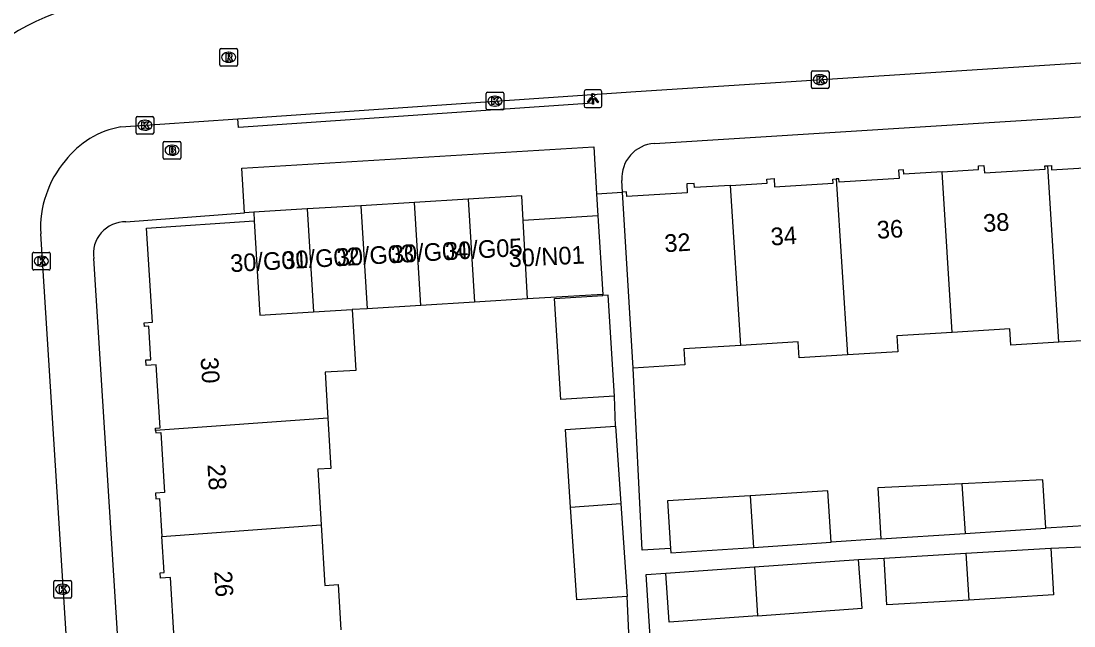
# Model space of a CAD drawing. Extents: x 159689 to 160786, y 387323 to 388339.
# Drawn here: x 160354.6 to 160414.2, y 387659.4 to 387693.7 of the extents above; entities that cross this region are included whole.
import ezdxf

# ---------------------------------------------------------------- set-up
doc = ezdxf.new("R2010")
doc.units = 0
for name, color, linetype in [('IMGEO_Brandkraan', 7, 'Continuous'), ('IMGEO_Kolk', 7, 'Continuous'), ('IMGEO_Lichtpunt', 7, 'Continuous'), ('IMGEO_Pand', 7, 'Continuous'), ('IMGEO_Pand_nummerreeks', 7, 'Continuous'), ('IMGEO_Parkeervlak_open', 7, 'Continuous'), ('IMGEO_Rijbaan_lokaal_open', 7, 'Continuous'), ('IMGEO_Rioolput', 7, 'Continuous'), ('IMGEO_Voetpad_open', 7, 'Continuous')]:
    doc.layers.add(name, color=color, linetype=linetype)

msp = doc.modelspace()

# ---------------------------------------------------------------- linework, layer by layer
at = {"layer": 'IMGEO_Brandkraan'}
for p, q in [((160362.638, 387685.952), (160362.638, 387686.804)), ((160362.713, 387686.878), (160363.565, 387686.878)), ((160363.126, 387686.658), (160363.151, 387686.658)), ((160363.639, 387686.804), (160363.639, 387685.952)), ((160363.565, 387685.878), (160362.713, 387685.878)), ((160363.149, 387686.098), (160363.124, 387686.098))]:
    msp.add_line(p, q, dxfattribs=at)
for points in [[(160362.638, 387685.952), (160362.638, 387686.804)], [(160362.713, 387686.878), (160363.565, 387686.878)], [(160362.986, 387686.578), (160362.986, 387686.178), (160363.199, 387686.178)], [(160363.217, 387686.578), (160362.986, 387686.578)], [(160363.165, 387686.497), (160363.111, 387686.497), (160363.111, 387686.421)], [(160363.111, 387686.421), (160363.164, 387686.421)], [(160363.173, 387686.345), (160363.111, 387686.345), (160363.111, 387686.264)], [(160363.639, 387686.804), (160363.639, 387685.952)], [(160363.565, 387685.878), (160362.713, 387685.878)], [(160363.111, 387686.264), (160363.173, 387686.264)]]:
    msp.add_lwpolyline(points, dxfattribs=at)
for centre, radius, start, end in [((160362.715, 387686.802), 0.0765, 91.55205, 178.44795), ((160362.715, 387686.802), 0.0765, 91.55205, 178.44795), ((160363.166, 387686.459), 0.0379, 267.82845, 90.93552), ((160363.174, 387686.304), 0.0404, 269.87594, 90.50774), ((160363.221, 387686.433), 0.145, 59.4692, 91.53667), ((160363.246, 387686.48), 0.0922, 285.51372, 58.15012), ((160363.251, 387686.288), 0.105, 301.31148, 78.98903), ((160363.563, 387686.802), 0.0765, 1.55205, 88.44795), ((160363.563, 387686.802), 0.0765, 1.55205, 88.44795), ((160362.715, 387685.954), 0.0765, 181.55205, 268.44795), ((160362.715, 387685.954), 0.0765, 181.55205, 268.44795), ((160363.205, 387686.429), 0.251, 268.66757, 293.53466), ((160363.563, 387685.954), 0.0765, 271.55205, 358.44795), ((160363.563, 387685.954), 0.0765, 271.55205, 358.44795)]:
    msp.add_arc(centre, radius, start, end, dxfattribs=at)
for centre, major_axis, ratio, start_param, end_param in [((160363.125, 387686.378), (-0.387, 0.002), 0.722429, 4.712389, 7.853982), ((160363.15, 387686.378), (-0.39, 0.002), 0.717154, 1.570796, 4.712389)]:
    msp.add_ellipse(centre, major_axis=major_axis, ratio=ratio, start_param=start_param, end_param=end_param, dxfattribs=at)
at = {"layer": 'IMGEO_Kolk'}
for p, q in [((160399.345, 387689.95), (160399.345, 387690.802)), ((160399.42, 387690.876), (160400.272, 387690.876)), ((160399.833, 387690.656), (160399.858, 387690.656)), ((160400.346, 387690.802), (160400.346, 387689.95)), ((160399.856, 387690.096), (160399.831, 387690.096)), ((160380.923, 387688.732), (160380.923, 387689.584)), ((160380.998, 387689.658), (160381.85, 387689.658)), ((160381.411, 387689.438), (160381.436, 387689.438)), ((160381.924, 387689.584), (160381.924, 387688.732)), ((160400.272, 387689.876), (160399.42, 387689.876)), ((160381.434, 387688.878), (160381.409, 387688.878)), ((160361.097, 387687.367), (160361.097, 387688.219)), ((160361.172, 387688.293), (160362.024, 387688.293)), ((160362.098, 387688.219), (160362.098, 387687.367)), ((160381.85, 387688.658), (160380.998, 387688.658)), ((160361.585, 387688.073), (160361.61, 387688.073)), ((160362.024, 387687.293), (160361.172, 387687.293)), ((160361.608, 387687.513), (160361.583, 387687.513)), ((160355.234, 387679.67), (160355.234, 387680.522)), ((160355.309, 387680.596), (160356.161, 387680.596)), ((160355.722, 387680.376), (160355.747, 387680.376)), ((160356.235, 387680.522), (160356.235, 387679.67)), ((160355.745, 387679.816), (160355.72, 387679.816)), ((160356.161, 387679.596), (160355.309, 387679.596)), ((160356.439, 387661.093), (160356.439, 387661.945)), ((160356.514, 387662.019), (160357.366, 387662.019)), ((160357.44, 387661.945), (160357.44, 387661.093)), ((160356.927, 387661.799), (160356.952, 387661.799)), ((160357.366, 387661.019), (160356.514, 387661.019)), ((160356.95, 387661.239), (160356.925, 387661.239))]:
    msp.add_line(p, q, dxfattribs=at)
for points in [[(160399.345, 387689.95), (160399.345, 387690.802)], [(160399.42, 387690.876), (160400.272, 387690.876)], [(160399.666, 387690.576), (160399.789, 387690.576), (160399.789, 387690.425), (160399.919, 387690.576), (160400.083, 387690.576), (160399.937, 387690.425), (160400.09, 387690.176), (160399.938, 387690.176), (160399.853, 387690.34), (160399.789, 387690.273), (160399.789, 387690.176), (160399.666, 387690.176), (160399.666, 387690.576)], [(160400.346, 387690.802), (160400.346, 387689.95)], [(160380.923, 387688.732), (160380.923, 387689.584)], [(160380.998, 387689.658), (160381.85, 387689.658)], [(160381.244, 387689.358), (160381.367, 387689.358), (160381.367, 387689.207), (160381.497, 387689.358), (160381.661, 387689.358), (160381.515, 387689.207), (160381.668, 387688.958), (160381.516, 387688.958), (160381.431, 387689.122), (160381.367, 387689.055), (160381.367, 387688.958), (160381.244, 387688.958), (160381.244, 387689.358)], [(160381.924, 387689.584), (160381.924, 387688.732)], [(160400.272, 387689.876), (160399.42, 387689.876)], [(160361.097, 387687.367), (160361.097, 387688.219)], [(160361.172, 387688.293), (160362.024, 387688.293)], [(160362.098, 387688.219), (160362.098, 387687.367)], [(160381.85, 387688.658), (160380.998, 387688.658)], [(160361.418, 387687.993), (160361.541, 387687.993), (160361.541, 387687.842), (160361.671, 387687.993), (160361.835, 387687.993), (160361.689, 387687.842), (160361.842, 387687.593), (160361.69, 387687.593), (160361.605, 387687.757), (160361.541, 387687.69), (160361.541, 387687.593), (160361.418, 387687.593), (160361.418, 387687.993)], [(160362.024, 387687.293), (160361.172, 387687.293)], [(160355.234, 387679.67), (160355.234, 387680.522)], [(160355.309, 387680.596), (160356.161, 387680.596)], [(160356.235, 387680.522), (160356.235, 387679.67)], [(160355.555, 387680.296), (160355.678, 387680.296), (160355.678, 387680.145), (160355.808, 387680.296), (160355.972, 387680.296), (160355.826, 387680.145), (160355.979, 387679.896), (160355.827, 387679.896), (160355.742, 387680.06), (160355.678, 387679.993), (160355.678, 387679.896), (160355.555, 387679.896), (160355.555, 387680.296)], [(160356.161, 387679.596), (160355.309, 387679.596)], [(160356.439, 387661.093), (160356.439, 387661.945)], [(160356.514, 387662.019), (160357.366, 387662.019)], [(160357.44, 387661.945), (160357.44, 387661.093)], [(160356.76, 387661.719), (160356.883, 387661.719), (160356.883, 387661.568), (160357.013, 387661.719), (160357.177, 387661.719), (160357.031, 387661.568), (160357.184, 387661.319), (160357.032, 387661.319), (160356.947, 387661.483), (160356.883, 387661.416), (160356.883, 387661.319), (160356.76, 387661.319), (160356.76, 387661.719)], [(160357.366, 387661.019), (160356.514, 387661.019)]]:
    msp.add_lwpolyline(points, dxfattribs=at)
for centre, start, end in [((160399.422, 387690.8), 91.55205, 178.44795), ((160399.422, 387690.8), 91.55205, 178.44795), ((160400.27, 387690.8), 1.55205, 88.44795), ((160400.27, 387690.8), 1.55205, 88.44795), ((160399.422, 387689.952), 181.55205, 268.44795), ((160399.422, 387689.952), 181.55205, 268.44795), ((160400.27, 387689.952), 271.55205, 358.44795), ((160400.27, 387689.952), 271.55205, 358.44795), ((160381, 387689.582), 91.55205, 178.44795), ((160381, 387689.582), 91.55205, 178.44795), ((160381.848, 387689.582), 1.55205, 88.44795), ((160381.848, 387689.582), 1.55205, 88.44795), ((160381, 387688.734), 181.55205, 268.44795), ((160381, 387688.734), 181.55205, 268.44795), ((160381.848, 387688.734), 271.55205, 358.44795), ((160381.848, 387688.734), 271.55205, 358.44795), ((160361.174, 387688.217), 91.55205, 178.44795), ((160361.174, 387688.217), 91.55205, 178.44795), ((160362.022, 387688.217), 1.55205, 88.44795), ((160362.022, 387688.217), 1.55205, 88.44795), ((160361.174, 387687.369), 181.55205, 268.44795), ((160361.174, 387687.369), 181.55205, 268.44795), ((160362.022, 387687.369), 271.55205, 358.44795), ((160362.022, 387687.369), 271.55205, 358.44795), ((160355.311, 387680.52), 91.55205, 178.44795), ((160355.311, 387680.52), 91.55205, 178.44795), ((160356.159, 387680.52), 1.55205, 88.44795), ((160356.159, 387680.52), 1.55205, 88.44795), ((160355.311, 387679.672), 181.55205, 268.44795), ((160355.311, 387679.672), 181.55205, 268.44795), ((160356.159, 387679.672), 271.55205, 358.44795), ((160356.159, 387679.672), 271.55205, 358.44795), ((160356.516, 387661.943), 91.55205, 178.44795), ((160356.516, 387661.943), 91.55205, 178.44795), ((160357.364, 387661.943), 1.55205, 88.44795), ((160357.364, 387661.943), 1.55205, 88.44795), ((160356.516, 387661.095), 181.55205, 268.44795), ((160356.516, 387661.095), 181.55205, 268.44795), ((160357.364, 387661.095), 271.55205, 358.44795), ((160357.364, 387661.095), 271.55205, 358.44795)]:
    msp.add_arc(centre, 0.0765, start, end, dxfattribs=at)
for centre, major_axis, ratio, start_param, end_param in [((160399.832, 387690.376), (-0.387, 0.002), 0.722429, 4.712389, 7.853982), ((160399.857, 387690.376), (-0.39, 0.002), 0.717154, 1.570796, 4.712389), ((160381.41, 387689.158), (-0.387, 0.002), 0.722429, 4.712389, 7.853982), ((160381.435, 387689.158), (-0.39, 0.002), 0.717154, 1.570796, 4.712389), ((160361.584, 387687.793), (-0.387, 0.002), 0.722429, 4.712389, 7.853982), ((160361.609, 387687.793), (-0.39, 0.002), 0.717154, 1.570796, 4.712389), ((160355.721, 387680.096), (-0.387, 0.002), 0.722429, 4.712389, 7.853982), ((160355.746, 387680.096), (-0.39, 0.002), 0.717154, 1.570796, 4.712389), ((160356.926, 387661.519), (-0.387, 0.002), 0.722429, 4.712389, 7.853982), ((160356.951, 387661.519), (-0.39, 0.002), 0.717154, 1.570796, 4.712389)]:
    msp.add_ellipse(centre, major_axis=major_axis, ratio=ratio, start_param=start_param, end_param=end_param, dxfattribs=at)
at = {"layer": 'IMGEO_Lichtpunt'}
for p, q in [((160386.474, 387689.694), (160386.474, 387688.887)), ((160386.474, 387689.694), (160386.474, 387688.887)), ((160387.376, 387689.789), (160386.568, 387689.789)), ((160387.376, 387689.789), (160386.568, 387689.789)), ((160387.47, 387688.887), (160387.47, 387689.694)), ((160387.47, 387688.887), (160387.47, 387689.694)), ((160386.568, 387688.793), (160387.376, 387688.793)), ((160386.568, 387688.793), (160387.376, 387688.793))]:
    msp.add_line(p, q, dxfattribs=at)
for points in [[(160386.848, 387689.358), (160386.887, 387689.33), (160386.699, 387689.068), (160386.661, 387689.095), (160386.848, 387689.358)], [(160386.95, 387689.31), (160386.997, 387689.31), (160386.997, 387688.988), (160386.95, 387688.988), (160386.95, 387689.31)], [(160387.06, 387689.33), (160387.098, 387689.357), (160387.285, 387689.095), (160387.246, 387689.067), (160387.06, 387689.33)]]:
    msp.add_lwpolyline(points, dxfattribs=at)
msp.add_circle((160386.973, 387689.492), 0.0994, dxfattribs=at)
for centre, start, end in [((160386.568, 387689.694), 90, 180), ((160386.568, 387689.694), 90, 180), ((160387.376, 387689.694), 0, 90), ((160387.376, 387689.694), 0, 90), ((160386.568, 387688.887), 180, 270), ((160386.568, 387688.887), 180, 270), ((160387.376, 387688.887), 270, 0), ((160387.376, 387688.887), 270, 360)]:
    msp.add_arc(centre, 0.0946, start, end, dxfattribs=at)
at = {"layer": 'IMGEO_Pand'}
for points in [[(160412.734, 387685.497), (160412.939, 387685.509), (160412.954, 387685.268), (160416.364, 387685.478), (160416.333, 387685.984), (160416.66, 387686.004), (160416.675, 387685.762), (160418.722, 387685.888)], [(160406.744, 387685.15), (160404.582, 387685.017), (160404.567, 387685.263), (160404.286, 387685.246), (160404.314, 387684.783), (160400.918, 387684.574), (160400.907, 387684.761), (160400.757, 387684.752)], [(160406.744, 387685.15), (160408.819, 387685.278), (160408.805, 387685.497), (160409.119, 387685.516), (160409.144, 387685.1), (160412.586, 387685.312), (160412.576, 387685.487), (160412.734, 387685.497)], [(160407.323, 387676.054), (160406.744, 387685.15)], [(160413.369, 387675.502), (160412.734, 387685.497)], [(160394.768, 387684.389), (160396.835, 387684.517), (160396.821, 387684.746), (160397.234, 387684.771), (160397.263, 387684.301), (160400.575, 387684.506), (160400.56, 387684.74), (160400.757, 387684.752)], [(160400.757, 387684.752), (160401.391, 387674.788)], [(160394.768, 387684.389), (160392.718, 387684.263), (160392.703, 387684.499), (160392.286, 387684.473), (160392.318, 387683.961), (160388.897, 387683.751), (160388.881, 387684.018), (160388.647, 387684.004)], [(160389.249, 387674.041), (160388.949, 387679.014), (160388.647, 387684.004)], [(160395.345, 387675.322), (160394.768, 387684.389)], [(160376.87, 387683.421), (160373.833, 387683.237)], [(160379.906, 387683.604), (160376.87, 387683.421)], [(160377.222, 387677.589), (160376.87, 387683.421)], [(160383.021, 387682.4), (160382.943, 387683.788), (160379.906, 387683.604)], [(160379.906, 387683.604), (160380.259, 387677.773)], [(160370.797, 387683.054), (160367.76, 387682.87)], [(160367.76, 387682.87), (160367.79, 387682.372)], [(160373.833, 387683.237), (160370.797, 387683.054)], [(160370.797, 387683.054), (160371.149, 387677.219)], [(160373.833, 387683.237), (160374.186, 387677.404)], [(160362.206, 387670.498), (160362.197, 387670.644), (160362.458, 387670.66), (160362.242, 387674.225), (160361.675, 387674.19), (160361.656, 387674.501), (160361.928, 387674.517), (160361.814, 387676.416), (160361.576, 387676.402), (160361.563, 387676.612), (160362.032, 387676.64), (160361.691, 387681.961), (160367.79, 387682.372)], [(160367.79, 387682.372), (160368.114, 387677.034), (160371.149, 387677.219)], [(160387.257, 387682.655), (160383.021, 387682.4)], [(160383.272, 387677.956), (160383.021, 387682.4)], [(160387.257, 387682.655), (160387.525, 387678.213)], [(160387.525, 387678.213), (160383.272, 387677.956)], [(160388.194, 387672.446), (160385.147, 387672.26), (160384.797, 387677.98), (160387.53, 387678.147)], [(160388.194, 387672.446), (160387.845, 387678.166), (160387.53, 387678.147)], [(160374.186, 387677.404), (160373.343, 387677.353)], [(160377.222, 387677.589), (160374.186, 387677.404)], [(160380.259, 387677.773), (160377.222, 387677.589)], [(160383.272, 387677.956), (160380.259, 387677.773)], [(160371.149, 387677.219), (160373.343, 387677.353)], [(160373.343, 387677.353), (160373.55, 387673.914), (160371.806, 387673.808), (160371.964, 387671.199)], [(160419.299, 387676.823), (160416.238, 387676.634), (160416.297, 387675.682), (160413.369, 387675.502)], [(160413.369, 387675.502), (160410.643, 387675.334), (160410.586, 387676.255), (160407.323, 387676.054)], [(160407.323, 387676.054), (160404.182, 387675.861), (160404.237, 387674.963), (160401.391, 387674.788)], [(160395.345, 387675.322), (160392.117, 387675.123), (160392.172, 387674.221), (160389.249, 387674.041)], [(160401.391, 387674.788), (160398.649, 387674.619), (160398.594, 387675.523), (160395.345, 387675.322)], [(160371.964, 387671.199), (160362.206, 387670.498)], [(160371.964, 387671.199), (160372.136, 387668.358), (160371.387, 387668.313), (160371.578, 387665.157)], [(160362.206, 387670.498), (160362.213, 387670.373), (160362.5, 387670.39), (160362.705, 387666.998), (160362.194, 387666.967), (160362.214, 387666.642), (160362.432, 387666.656), (160362.561, 387664.509)], [(160385.709, 387666.173), (160385.415, 387670.556), (160388.26, 387670.747)], [(160388.26, 387670.747), (160388.553, 387666.377)], [(160407.868, 387667.495), (160403.105, 387667.267), (160403.284, 387664.364)], [(160412.621, 387664.98), (160412.454, 387667.714), (160407.868, 387667.495)], [(160407.868, 387667.495), (160408.047, 387664.678)], [(160395.887, 387666.811), (160391.198, 387666.522), (160391.364, 387663.82)], [(160400.459, 387664.178), (160400.279, 387667.082), (160395.887, 387666.811)], [(160395.887, 387666.811), (160396.073, 387663.889)], [(160385.709, 387666.173), (160388.553, 387666.377)], [(160388.907, 387661.102), (160386.062, 387660.911), (160385.709, 387666.173)], [(160388.553, 387666.377), (160388.907, 387661.102)], [(160362.561, 387664.509), (160371.578, 387665.157)], [(160371.578, 387665.157), (160371.785, 387661.735), (160372.54, 387661.78), (160372.694, 387659.22)], [(160408.047, 387664.678), (160412.621, 387664.98)], [(160363.008, 387658.526), (160362.998, 387658.697), (160363.26, 387658.713), (160363.05, 387662.183), (160362.474, 387662.149), (160362.456, 387662.446), (160362.685, 387662.46), (160362.561, 387664.509)], [(160403.284, 387664.364), (160408.047, 387664.678)], [(160391.364, 387663.82), (160391.379, 387663.579), (160396.073, 387663.889)], [(160396.073, 387663.889), (160400.459, 387664.178)], [(160408.09, 387663.555), (160412.909, 387663.839)], [(160412.909, 387663.839), (160413.066, 387661.192), (160408.26, 387660.908)], [(160396.115, 387662.779), (160402.02, 387663.202)], [(160396.292, 387660.017), (160402.217, 387660.441), (160402.02, 387663.202)], [(160403.465, 387663.281), (160408.09, 387663.555)], [(160408.26, 387660.908), (160403.622, 387660.634), (160403.465, 387663.281)], [(160408.09, 387663.555), (160408.26, 387660.908)], [(160391.102, 387662.421), (160396.115, 387662.779)], [(160396.115, 387662.779), (160396.292, 387660.017)], [(160396.292, 387660.017), (160391.299, 387659.66), (160391.102, 387662.421)]]:
    msp.add_lwpolyline(points, dxfattribs=at)
at = {"layer": 'IMGEO_Parkeervlak_open'}
msp.add_lwpolyline([(160367.76, 387682.87), (160367.248, 387682.831)], dxfattribs=at)
at = {"layer": 'IMGEO_Rijbaan_lokaal_open'}
for points in [[(160386.922, 387689.535), (160389.395, 387689.705), (160431.599, 387692.417), (160449.979, 387693.547)], [(160366.865, 387688.156), (160386.922, 387689.535)], [(160360.239, 387687.7), (160366.865, 387688.156)], [(160358.282, 387640.789), (160355.699, 387681.651)]]:
    msp.add_lwpolyline(points, dxfattribs=at)
for centre, radius, start, end in [((160360.131, 387683.684), 11.046, 92.1396, 138.34778), ((160361.129, 387682.692), 5.086, 100.07677, 142.60715), ((160361.591, 387681.968), 5.901, 139.74424, 183.07815)]:
    msp.add_arc(centre, radius, start, end, dxfattribs=at)
at = {"layer": 'IMGEO_Rioolput'}
for p, q in [((160365.845, 387691.216), (160365.845, 387692.068)), ((160365.92, 387692.142), (160366.772, 387692.142)), ((160366.333, 387691.922), (160366.358, 387691.922)), ((160366.846, 387692.068), (160366.846, 387691.216)), ((160366.772, 387691.142), (160365.92, 387691.142)), ((160366.356, 387691.362), (160366.331, 387691.362))]:
    msp.add_line(p, q, dxfattribs=at)
for points in [[(160365.845, 387691.216), (160365.845, 387692.068)], [(160365.92, 387692.142), (160366.772, 387692.142)], [(160366.434, 387691.84), (160366.182, 387691.842), (160366.182, 387691.442)], [(160366.36, 387691.761), (160366.306, 387691.761), (160366.306, 387691.68)], [(160366.846, 387692.068), (160366.846, 387691.216)], [(160366.772, 387691.142), (160365.92, 387691.142)], [(160366.182, 387691.442), (160366.306, 387691.442), (160366.306, 387691.604), (160366.317, 387691.604)], [(160366.306, 387691.68), (160366.358, 387691.68)], [(160366.364, 387691.575), (160366.435, 387691.442), (160366.575, 387691.442), (160366.51, 387691.568)]]:
    msp.add_lwpolyline(points, dxfattribs=at)
for centre, radius, start, end in [((160365.922, 387692.066), 0.0765, 91.55205, 178.44795), ((160365.922, 387692.066), 0.0765, 91.55205, 178.44795), ((160366.366, 387691.665), 0.0964, 77.00612, 93.18647), ((160366.38, 387691.722), 0.0378, 276.66336, 79.67722), ((160366.433, 387691.73), 0.109, 350.36119, 89.41601), ((160366.431, 387691.73), 0.112, 277.58423, 350.98172), ((160366.77, 387692.066), 0.0765, 1.55205, 88.44795), ((160366.77, 387692.066), 0.0765, 1.55205, 88.44795), ((160365.922, 387691.218), 0.0765, 181.55205, 268.44795), ((160365.922, 387691.218), 0.0765, 181.55205, 268.44795), ((160366.316, 387691.551), 0.0533, 26.02933, 88.69889), ((160366.342, 387691.869), 0.19, 274.7715, 282.96867), ((160366.415, 387691.515), 0.108, 29.51342, 73.79051), ((160366.77, 387691.218), 0.0765, 271.55205, 358.44795), ((160366.77, 387691.218), 0.0765, 271.55205, 358.44795)]:
    msp.add_arc(centre, radius, start, end, dxfattribs=at)
for centre, major_axis, ratio, start_param, end_param in [((160366.332, 387691.642), (-0.387, 0.002), 0.722429, 4.712389, 7.853982), ((160366.357, 387691.642), (-0.39, 0.002), 0.717154, 1.570796, 4.712389)]:
    msp.add_ellipse(centre, major_axis=major_axis, ratio=ratio, start_param=start_param, end_param=end_param, dxfattribs=at)
at = {"layer": 'IMGEO_Voetpad_open'}
for points in [[(160390.454, 387686.763), (160447.041, 387690.315)], [(160386.922, 387689.535), (160386.954, 387689.037), (160366.897, 387687.658), (160366.865, 387688.156)], [(160367.248, 387682.831), (160367.085, 387685.362), (160387.021, 387686.568), (160387.181, 387683.914)], [(160388.647, 387684.004), (160388.607, 387684.667)], [(160387.181, 387683.914), (160388.647, 387684.004)], [(160387.181, 387683.914), (160387.257, 387682.655)], [(160360.524, 387682.322), (160367.248, 387682.831)], [(160361.099, 387642.245), (160358.698, 387680.238)], [(160387.53, 387678.147), (160387.525, 387678.213)], [(160391.364, 387663.82), (160389.755, 387663.73), (160389.249, 387674.041)], [(160388.26, 387670.747), (160388.194, 387672.446)], [(160415.069, 387665.119), (160412.621, 387664.98)], [(160403.284, 387664.364), (160400.459, 387664.178)], [(160412.909, 387663.839), (160415.128, 387663.94)], [(160402.02, 387663.202), (160403.465, 387663.281)], [(160390.646, 387652.075), (160389.992, 387662.35), (160391.102, 387662.421)], [(160389.018, 387658.638), (160388.907, 387661.102)]]:
    msp.add_lwpolyline(points, dxfattribs=at)
for centre, radius, start, end in [((160390.581, 387684.79), 1.977, 93.6691, 183.55775), ((160360.494, 387680.507), 1.816, 89.04591, 188.50443)]:
    msp.add_arc(centre, radius, start, end, dxfattribs=at)

# ---------------------------------------------------------------- texts
at = {"layer": 'IMGEO_Pand_nummerreeks'}
for s, rotation, p in [('38', 3.61454, (160409.101, 387681.741)), ('36', 3.61454, (160403.083, 387681.36)), ('32', 3.61454, (160391.05, 387680.6)), ('34', 3.61454, (160397.068, 387680.98)), ('30/G03', 3.20071, (160372.49, 387679.808)), ('30/G04', 3.20071, (160375.561, 387679.98)), ('30/G05', 3.20071, (160378.631, 387680.151)), ('30/G01', 3.20071, (160366.458, 387679.471)), ('30/G02', 3.20071, (160369.413, 387679.636)), ('30/N01', 2.82712, (160382.219, 387679.753)), ('30', 273.6783, (160364.75, 387674.626)), ('28', 273.6783, (160365.139, 387668.577)), ('26', 273.6783, (160365.528, 387662.531))]:
    msp.add_text(s, height=1, rotation=rotation, dxfattribs=at).set_placement(p)

doc.saveas('drawing.dxf')
